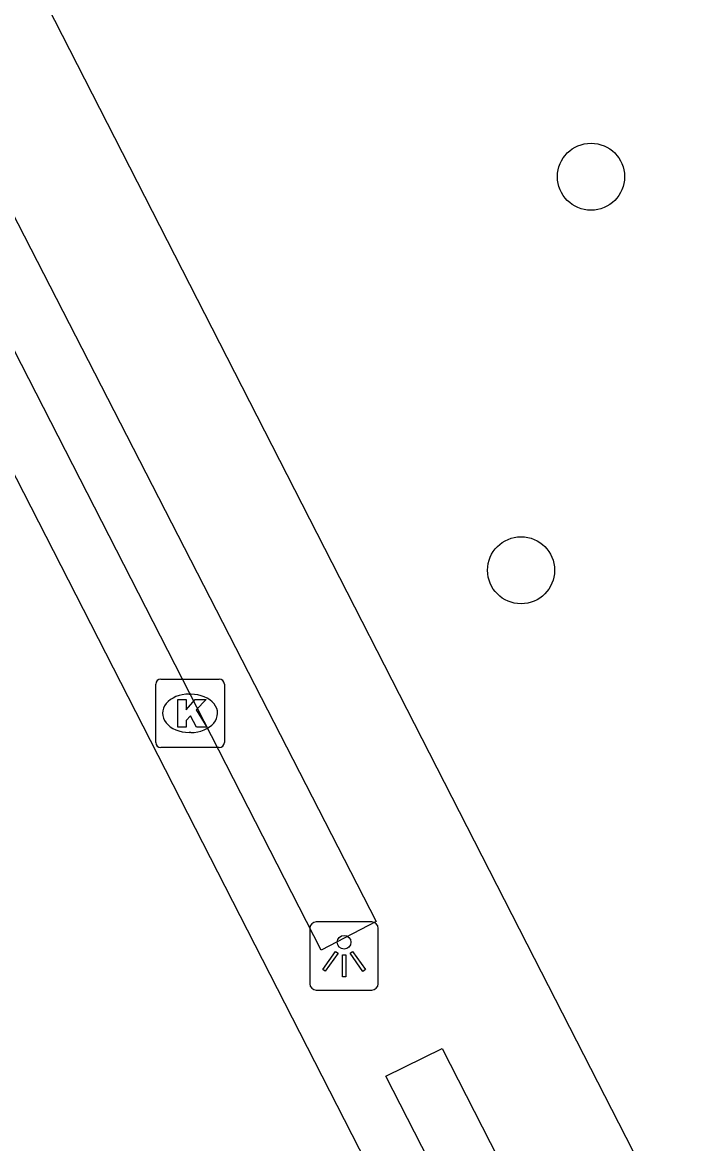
# Model space of a CAD drawing. Extents: x 158461 to 159795, y 387220 to 388672.
# Drawn here: x 159171.08 to 159180.65, y 387482.78 to 387499.14 of the extents above; entities that cross this region are included whole.
import ezdxf

# ---------------------------------------------------------------- set-up
doc = ezdxf.new("R2010")
doc.units = 0
for name, color, linetype in [('IMGEO_Boom', 7, 'Continuous'), ('IMGEO_Hek', 7, 'Continuous'), ('IMGEO_Kolk', 7, 'Continuous'), ('IMGEO_Lichtpunt', 7, 'Continuous'), ('IMGEO_Voetpad_open', 7, 'Continuous')]:
    doc.layers.add(name, color=color, linetype=linetype)

msp = doc.modelspace()

# ---------------------------------------------------------------- linework, layer by layer
at = {"layer": 'IMGEO_Boom'}
for centre in [(159179.375, 387496.892), (159178.355, 387491.149)]:
    msp.add_circle(centre, 0.489, dxfattribs=at)
at = {"layer": 'IMGEO_Hek'}
msp.add_lwpolyline([(159151.615, 387530.396), (159186.657, 387461.841)], dxfattribs=at)
at = {"layer": 'IMGEO_Kolk'}
for p, q in [((159173.027, 387488.636), (159173.027, 387489.488)), ((159173.102, 387489.562), (159173.954, 387489.562)), ((159174.028, 387489.488), (159174.028, 387488.636)), ((159173.515, 387489.342), (159173.54, 387489.342)), ((159173.538, 387488.782), (159173.513, 387488.782)), ((159173.954, 387488.562), (159173.102, 387488.562))]:
    msp.add_line(p, q, dxfattribs=at)
for points in [[(159173.027, 387488.636), (159173.027, 387489.488)], [(159173.102, 387489.562), (159173.954, 387489.562)], [(159174.028, 387489.488), (159174.028, 387488.636)], [(159173.348, 387489.262), (159173.471, 387489.262), (159173.471, 387489.111), (159173.601, 387489.262), (159173.765, 387489.262), (159173.619, 387489.111), (159173.772, 387488.862), (159173.62, 387488.862), (159173.535, 387489.026), (159173.471, 387488.959), (159173.471, 387488.862), (159173.348, 387488.862), (159173.348, 387489.262)], [(159173.954, 387488.562), (159173.102, 387488.562)]]:
    msp.add_lwpolyline(points, dxfattribs=at)
for centre, start, end in [((159173.104, 387489.486), 91.552, 178.448), ((159173.104, 387489.486), 91.552, 178.448), ((159173.952, 387489.486), 1.552, 88.448), ((159173.952, 387489.486), 1.552, 88.448), ((159173.104, 387488.638), 181.552, 268.448), ((159173.104, 387488.638), 181.552, 268.448), ((159173.952, 387488.638), 271.552, 358.448), ((159173.952, 387488.638), 271.552, 358.448)]:
    msp.add_arc(centre, 0.0765, start, end, dxfattribs=at)
for centre, major_axis, ratio, start_param, end_param in [((159173.514, 387489.062), (-0.387, 0.002), 0.722429, 4.712389, 7.853982), ((159173.539, 387489.062), (-0.39, 0.002), 0.717154, 1.570796, 4.712389)]:
    msp.add_ellipse(centre, major_axis=major_axis, ratio=ratio, start_param=start_param, end_param=end_param, dxfattribs=at)
at = {"layer": 'IMGEO_Lichtpunt'}
for p, q in [((159175.275, 387485.924), (159175.275, 387485.117)), ((159175.275, 387485.924), (159175.275, 387485.117)), ((159176.177, 387486.019), (159175.369, 387486.019)), ((159176.177, 387486.019), (159175.369, 387486.019)), ((159176.271, 387485.117), (159176.271, 387485.924)), ((159176.271, 387485.117), (159176.271, 387485.924)), ((159175.369, 387485.023), (159176.177, 387485.023)), ((159175.369, 387485.023), (159176.177, 387485.023))]:
    msp.add_line(p, q, dxfattribs=at)
for points in [[(159175.649, 387485.588), (159175.688, 387485.56), (159175.5, 387485.298), (159175.462, 387485.325), (159175.649, 387485.588)], [(159175.751, 387485.54), (159175.798, 387485.54), (159175.798, 387485.218), (159175.751, 387485.218), (159175.751, 387485.54)], [(159175.861, 387485.56), (159175.899, 387485.587), (159176.086, 387485.325), (159176.047, 387485.297), (159175.861, 387485.56)]]:
    msp.add_lwpolyline(points, dxfattribs=at)
msp.add_circle((159175.774, 387485.722), 0.0994, dxfattribs=at)
for centre, start, end in [((159175.369, 387485.924), 90, 180), ((159175.369, 387485.924), 90, 180), ((159176.177, 387485.924), 0, 90), ((159176.177, 387485.924), 0, 90), ((159175.369, 387485.117), 180, 270), ((159175.369, 387485.117), 180, 270), ((159176.177, 387485.117), 270, 0), ((159176.177, 387485.117), 270, 360)]:
    msp.add_arc(centre, 0.0946, start, end, dxfattribs=at)
at = {"layer": 'IMGEO_Voetpad_open'}
for points in [[(159170.383, 387447.329), (159189.892, 387457.367), (159192.307, 387458.609), (159178.552, 387485.484), (159152.431, 387536.583)], [(159176.243, 387486.024), (159175.442, 387485.606), (159164.351, 387507.284), (159165.137, 387507.668), (159176.243, 387486.024)], [(159188.26, 387462.511), (159187.478, 387462.084), (159176.382, 387483.769), (159177.205, 387484.171), (159188.26, 387462.511)]]:
    msp.add_lwpolyline(points, dxfattribs=at)

doc.saveas('drawing.dxf')
